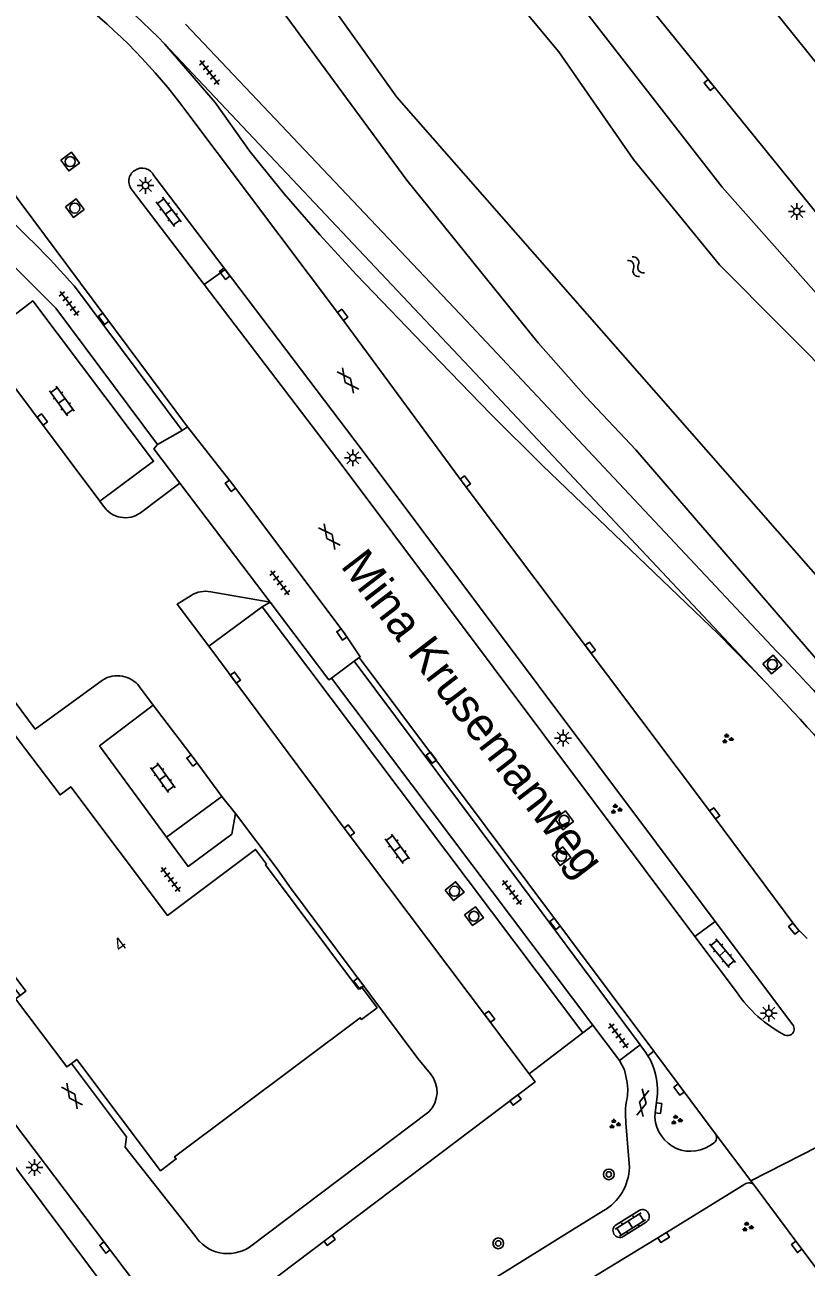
# Model space of a CAD drawing. Extents: x 131000 to 133013, y 393000 to 396501.
# Drawn here: x 131051.4 to 131109.9, y 394294.1 to 394386.9 of the extents above; entities that cross this region are included whole.
import ezdxf

# ---------------------------------------------------------------- set-up
doc = ezdxf.new("R2010")
doc.units = 0
for name, color, linetype in [('gg-anno-huisnummerreeks BGT', 7, 'Continuous'), ('gg-anno-openbare ruimte label', 7, 'Continuous'), ('gg-bbg-hoofdgebouw', 7, 'Continuous'), ('gg-knt-verharding', 7, 'Continuous'), ('gg-knt-verharding nz', 7, 'Continuous'), ('gg-kntw-bovenkant insteek waterloop', 7, 'Continuous'), ('gg-kntw-waterlijn', 7, 'Continuous'), ('gt-grn-groengrens', 7, 'Continuous'), ('gt-grn-vlakafsluiter', 7, 'Continuous'), ('gt-grn-weggrens', 7, 'Continuous'), ('gt-symb-boom', 7, 'Continuous'), ('gt-symb-gesloten verharding', 7, 'Continuous'), ('gt-symb-groenvak', 7, 'Continuous'), ('gt-symb-klinker verharding', 7, 'Continuous'), ('gt-symb-kolk', 7, 'Continuous'), ('gt-symb-lichtmast', 7, 'Continuous'), ('gt-symb-rioolschacht', 7, 'Continuous'), ('gt-symb-tegel verharding', 7, 'Continuous'), ('gt-symb-watersymbool', 7, 'Continuous')]:
    doc.layers.add(name, color=color, linetype=linetype)

# ---------------------------------------------------------------- blocks, each defined once
blk = doc.blocks.new('gt0-TEG1')
at = {"layer": 'gt-symb-tegel verharding'}
for p, q in [((-1.125, 0), (1.125, 0)), ((-0.9, -0.25), (-0.9, 0.25)), ((-0.45, -0.25), (-0.45, 0.25)), ((0, -0.25), (0, 0.25)), ((0.45, -0.25), (0.45, 0.25)), ((0.9, -0.25), (0.9, 0.25))]:
    blk.add_line(p, q, dxfattribs=at)
blk = doc.blocks.new('gt0-KOLK')
at = {"layer": 'gt-symb-kolk'}
blk.add_lwpolyline([(0, 0), (0.375, 0), (0.375, 0.4), (-0.375, 0.4), (-0.375, 0), (0, 0)], dxfattribs=at)
blk = doc.blocks.new('gt0-KL1')
at = {"layer": 'gt-symb-klinker verharding'}
for p, q in [((-1.15, 0.3), (1.15, 0.3)), ((-1, -0.3), (-1, 0.3)), ((-0.5, 0.3), (-0.5, 0.45)), ((0, -0.3), (0, 0.3)), ((0.5, 0.3), (0.5, 0.45)), ((1, -0.3), (1, 0.3)), ((-1.15, -0.3), (1.15, -0.3)), ((-0.5, -0.45), (-0.5, -0.3)), ((0.5, -0.45), (0.5, -0.3))]:
    blk.add_line(p, q, dxfattribs=at)
blk = doc.blocks.new('gt0-RS')
at = {"layer": 'gt-symb-rioolschacht'}
blk.add_lwpolyline([(-0.5, -0.5), (0.5, -0.5), (0.5, 0.5), (-0.5, 0.5)], close=True, dxfattribs=at)
blk.add_circle((0, 0), 0.375, dxfattribs=at)
blk = doc.blocks.new('gt0-LMAST')
at = {"layer": 'gt-symb-lichtmast'}
for p, q in [((-0.182, 0.173), (-0.447, 0.438)), ((-0.005, 0.246), (-0.005, 0.621)), ((0.172, 0.173), (0.437, 0.438)), ((-0.255, -0.004), (-0.63, -0.004)), ((-0.182, -0.181), (-0.447, -0.446)), ((-0.005, -0.254), (-0.005, -0.629)), ((0.437, -0.446), (0.172, -0.181)), ((0.245, -0.004), (0.62, -0.004))]:
    blk.add_line(p, q, dxfattribs=at)
blk.add_circle((-0.005, -0.004), 0.25, dxfattribs=at)
blk = doc.blocks.new('gt0-WA')
at = {"layer": 'gt-symb-watersymbool'}
for centre, start, end in [((-0.323, 0.022), 28.07249, 151.92751), ((0.427, 0.422), 208.07248, 331.92751), ((-0.323, -0.428), 28.07249, 151.92751), ((0.427, -0.028), 208.07248, 331.92751)]:
    blk.add_arc(centre, 0.425, start, end, dxfattribs=at)
blk = doc.blocks.new('gt0-GRVAK')
at = {"layer": 'gt-symb-groenvak'}
for p, q in [((-0.11, 0.189), (-0.228, 0.24)), ((-0.182, 0.153), (0.088, 0.153)), ((-0.091, 0.211), (-0.156, 0.322)), ((-0.047, 0.214), (-0.047, 0.393)), ((-0.004, 0.211), (0.061, 0.322)), ((0.015, 0.189), (0.133, 0.24)), ((0.262, -0.052), (0.197, 0.059)), ((0.305, -0.049), (0.305, 0.13)), ((0.349, -0.052), (0.414, 0.059)), ((-0.245, -0.228), (-0.363, -0.177)), ((-0.318, -0.264), (-0.047, -0.264)), ((-0.226, -0.206), (-0.291, -0.095)), ((-0.183, -0.203), (-0.183, -0.024)), ((-0.139, -0.206), (-0.074, -0.095)), ((-0.12, -0.228), (-0.002, -0.177)), ((0.243, -0.074), (0.125, -0.023)), ((0.17, -0.11), (0.441, -0.11)), ((0.368, -0.074), (0.486, -0.023))]:
    blk.add_line(p, q, dxfattribs=at)
blk = doc.blocks.new('gt0-GESVH1')
at = {"layer": 'gt-symb-gesloten verharding'}
for p, q in [((-0.992, -0.261), (0.008, 0.239)), ((0.008, -0.261), (-0.992, 0.239)), ((0.008, 0.239), (1.008, -0.261)), ((1.008, 0.239), (0.008, -0.261))]:
    blk.add_line(p, q, dxfattribs=at)
blk = doc.blocks.new('gt0-BOOM')
at = {"layer": 'gt-symb-boom'}
for radius in [0.4, 0.2]:
    blk.add_circle((0, 0), radius, dxfattribs=at)

msp = doc.modelspace()

# ---------------------------------------------------------------- linework, layer by layer
at = {"layer": 'gg-bbg-hoofdgebouw'}
for points in [[(131054.919, 394309.305), (131055.324, 394309.61), (131061.59, 394301.285), (131062.763, 394302.17), (131062.639, 394302.336), (131076.521, 394312.725), (131076.617, 394312.597), (131077.777, 394313.475), (131076.61, 394315.035), (131076.391, 394314.871), (131069.431, 394324.146), (131069.512, 394324.207), (131068.688, 394325.311), (131062.104, 394320.371), (131054.871, 394329.991), (131054.071, 394329.381), (131048.797, 394336.303)], [(131046.56, 394321.315), (131051.517, 394314.719), (131051.08, 394314.398)], [(131051.08, 394314.398), (131050.727, 394314.139), (131054.573, 394309.045), (131054.919, 394309.305)]]:
    msp.add_lwpolyline(points, dxfattribs=at)
at = {"layer": 'gg-knt-verharding'}
for p, q in [((131063.594, 394356.902), (131048.645, 394376.952)), ((131061.093, 394375.671), (131066.413, 394368.662)), ((131064.846, 394367.524), (131059.463, 394374.587)), ((131064.846, 394367.524), (131066.413, 394368.662)), ((131063.202, 394356.617), (131055.144, 394367.404)), ((131048.081, 394363.284), (131057.053, 394351.337)), ((131063.594, 394356.902), (131063.202, 394356.617)), ((131061.348, 394355.58), (131063.202, 394356.617)), ((131063.017, 394352.691), (131060.088, 394350.466)), ((131063.017, 394352.691), (131069.771, 394343.778)), ((131057.318, 394350.966), (131057.053, 394351.337)), ((131065.349, 394344.567), (131069.771, 394343.778)), ((131065.207, 394340.492), (131069.172, 394343.437)), ((131069.172, 394343.437), (131093.153, 394311.593)), ((131074.36, 394338.119), (131076.074, 394339.372)), ((131076.074, 394339.372), (131076.445, 394339.646)), ((131076.445, 394339.646), (131098.468, 394310.215)), ((131093.914, 394312.167), (131074.36, 394338.119)), ((131060.022, 394337.472), (131061.023, 394336.101)), ((131066.165, 394329.271), (131062.031, 394326.232)), ((131067.181, 394328), (131066.165, 394329.271)), ((131101.544, 394318.788), (131103.067, 394319.927)), ((131108.858, 394312.199), (131103.067, 394319.927)), ((131101.544, 394318.788), (131104.643, 394314.653)), ((131095.894, 394309.539), (131093.914, 394312.167)), ((131093.153, 394311.593), (131089.152, 394308.54)), ((131095.894, 394309.539), (131097.454, 394310.706)), ((131098.026, 394309.885), (131098.468, 394310.215)), ((131098.468, 394310.215), (131103.059, 394304.081)), ((131098.744, 394307.003), (131098.56, 394305.633)), ((131068.228, 394295.586), (131081.64, 394305.684)), ((131096.645, 394301.537), (131096.387, 394304.873)), ((131102.644, 394303.144), (131102.974, 394303.365)), ((131095.661, 394297.253), (131097.378, 394298.328)), ((131097.904, 394297.454), (131096.187, 394296.37))]:
    msp.add_line(p, q, dxfattribs=at)
for points in [[(131135.524, 394353.302), (131117.787, 394375.189), (131108.058, 394387.256), (131074.252, 394428.943)], [(131130.841, 394347.896), (131129.878, 394349.149), (131075.257, 394416.531)], [(131063.459, 394386.99), (131084.444, 394364.831), (131107.675, 394340.11)], [(131106.789, 394337.834), (131085.934, 394360.026), (131061.91, 394385.491)], [(131063.464, 394380.52), (131075.033, 394365.148), (131084.213, 394352.69), (131102.856, 394327.886), (131109.095, 394319.512), (131109.509, 394319.076), (131109.936, 394318.659)], [(131047.668, 394371.791), (131053.752, 394365.773), (131061.348, 394355.58)], [(131066.413, 394368.662), (131076.663, 394355.159), (131103.067, 394319.927)], [(131101.544, 394318.788), (131075.157, 394353.996), (131064.846, 394367.524)], [(131048.081, 394363.284), (131052.029, 394366.309), (131061.062, 394354.325), (131057.053, 394351.337)], [(131063.594, 394356.902), (131066.971, 394352.613), (131075.305, 394341.487), (131076.514, 394339.705), (131076.445, 394339.646)], [(131061.348, 394355.58), (131061.084, 394355.242), (131063.017, 394352.691)], [(131065.207, 394340.492), (131062.826, 394343.632), (131063.864, 394344.29)], [(131069.771, 394343.778), (131074.169, 394337.975), (131074.36, 394338.119)], [(131089.152, 394308.54), (131075.53, 394326.595), (131065.207, 394340.492)], [(131076.074, 394339.372), (131090.109, 394320.575), (131097.454, 394310.706)], [(131051.08, 394314.398), (131039.243, 394330.1), (131049.551, 394337.851), (131052.217, 394334.304), (131057.239, 394337.969)], [(131062.031, 394326.232), (131057.027, 394333.045), (131061.023, 394336.101)], [(131061.023, 394336.101), (131064.094, 394332.08), (131066.165, 394329.271)], [(131067.181, 394328), (131066.914, 394326.448), (131063.647, 394324.032), (131062.031, 394326.232)], [(131067.181, 394328), (131070.311, 394323.851), (131071.233, 394322.538), (131080.835, 394309.667), (131081.758, 394308.53)], [(131098.026, 394309.885), (131097.8, 394310.229), (131097.546, 394310.554), (131097.454, 394310.706)], [(131095.894, 394309.539), (131096.269, 394308.834), (131096.473, 394307.889), (131096.523, 394307.386), (131096.494, 394306.879), (131096.441, 394306.6)], [(131054.919, 394309.305), (131059.049, 394303.826), (131058.935, 394303.05), (131064.146, 394296.449)], [(131068.099, 394291.721), (131089.59, 394307.932), (131089.152, 394308.54)], [(131050.675, 394304.809), (131061.171, 394290.911), (131061.456, 394290.771), (131061.757, 394290.674), (131067.129, 394291.173), (131067.486, 394291.324), (131067.831, 394291.505)], [(131000, 394234.819), (131009.436, 394240.684), (131027.419, 394251.964), (131055.091, 394269.373), (131094.635, 394293.765), (131099.1, 394296.468), (131105.266, 394300.288)], [(131105.979, 394300.199), (131109.304, 394295.717), (131111.876, 394292.316)], [(131000, 394239.167), (131025.375, 394254.982), (131052.337, 394271.958), (131092.379, 394296.87), (131094.683, 394298.283)]]:
    msp.add_lwpolyline(points, dxfattribs=at)
for centre, radius, start, end in [((131025.176, 394349.879), 51.163, 44.11171, 57.89836), ((131029.172, 394355.283), 42.578, 36.35079, 52.06182), ((131000.792, 394319.511), 72.442, 41.38531, 55.42393), ((131060.201, 394375.246), 0.988, 25.46665, 123.93584), ((131060.2, 394375.246), 0.988, 123.87856, 221.7856), ((131058.947, 394352.07), 1.968, 214.11465, 305.42131), ((131064.962, 394342.524), 2.08, 79.27195, 121.86018), ((130952.937, 394192.435), 213.897, 36.7684, 43.66193), ((131058.359, 394336.2), 2.094, 37.41962, 122.32961), ((130943.879, 394182.809), 224.883, 37.3457, 43.57939), ((131112.974, 394320.349), 10.092, 214.36179, 242.18681), ((131108.46, 394311.888), 0.505, 306.62297, 37.9467), ((131108.46, 394311.889), 0.505, 247.24195, 306.5529), ((131093.693, 394307.275), 5.059, 356.91792, 31.06099), ((131080.164, 394307.171), 2.095, 314.80297, 40.44859), ((131102.119, 394305.558), 5.772, 169.6016, 186.81651), ((131101.231, 394305.42), 2.679, 175.44848, 301.83095), ((131102.628, 394303.769), 0.532, 310.57074, 35.88889), ((131092.772, 394301.654), 3.875, 299.55301, 358.27122), ((131105.574, 394299.856), 0.53, 40.24129, 125.52846), ((131097.619, 394297.878), 0.511, 303.92346, 118.15817), ((131095.93, 394296.815), 0.514, 121.55234, 300.01188), ((131066.608, 394298.008), 2.914, 212.34054, 303.78454)]:
    msp.add_arc(centre, radius, start, end, dxfattribs=at)
at = {"layer": 'gg-knt-verharding nz'}
for p, q in [((131105.732, 394300.527), (131103.059, 394304.081)), ((131105.979, 394300.199), (131105.732, 394300.527))]:
    msp.add_line(p, q, dxfattribs=at)
at = {"layer": 'gg-kntw-bovenkant insteek waterloop'}
for points in [[(131130.218, 394344.215), (131122.434, 394353.178), (131113.55, 394363.565), (131103.582, 394374.817), (131074.527, 394412.196), (131072.366, 394413.956)], [(131113.114, 394336.666), (131097.117, 394355.169), (131093.404, 394359.103), (131089.831, 394363.165), (131080.005, 394375.329), (131071.319, 394387.119), (131062.601, 394398.857)]]:
    msp.add_lwpolyline(points, dxfattribs=at)
at = {"layer": 'gg-kntw-waterlijn'}
for points in [[(131127.876, 394334.687), (131126.639, 394336.312), (131126.578, 394339.797), (131125.555, 394342.404), (131112.682, 394359.649), (131103.39, 394368.996), (131096.95, 394376.881), (131091.376, 394384.924), (131071.273, 394409.034), (131065.96, 394410.784), (131064.5, 394412.093)], [(131062.463, 394410.432), (131063.634, 394408.88), (131066.354, 394399.62), (131079.252, 394381.532), (131119.285, 394335.927), (131124.081, 394334.304), (131125.541, 394332.902)]]:
    msp.add_lwpolyline(points, dxfattribs=at)
at = {"layer": 'gt-grn-groengrens'}
for p, q in [((131069.172, 394343.437), (131069.771, 394343.778)), ((131093.153, 394311.593), (131093.914, 394312.167))]:
    msp.add_line(p, q, dxfattribs=at)
msp.add_lwpolyline([(131061.91, 394385.491), (131065.675, 394381.143), (131068.274, 394377.451), (131070.835, 394374.306), (131073.495, 394371.243), (131076.249, 394368.266), (131082.498, 394361.758), (131086.288, 394357.839), (131090.155, 394353.996), (131103.269, 394341.425), (131106.789, 394337.834)], dxfattribs=at)
at = {"layer": 'gt-grn-vlakafsluiter'}
msp.add_line((131061.528, 394287.106), (131027.5, 394332.59), dxfattribs=at)
at = {"layer": 'gt-grn-weggrens'}
msp.add_line((131112.557, 394304.024), (131105.732, 394300.527), dxfattribs=at)

# ---------------------------------------------------------------- block references
at = {"layer": 'gt-symb-boom'}
for p in [(131095.108, 394301.017), (131086.84, 394295.862)]:
    msp.add_blockref('gt0-BOOM', p, dxfattribs=at)
at = {"layer": 'gt-symb-gesloten verharding'}
for p, rotation in [((131075.592, 394360.338), 127.20201017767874), ((131074.213, 394348.7), -53.00410224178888), ((131054.963, 394306.858), 125.96415629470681), ((131097.635, 394306.365), 78.04935273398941)]:
    msp.add_blockref('gt0-GESVH1', p, dxfattribs=dict(at, rotation=rotation))
at = {"layer": 'gt-symb-groenvak'}
for p in [(131103.961, 394333.574), (131095.634, 394328.311), (131095.524, 394304.778), (131100.146, 394305.081), (131105.46, 394297.088)]:
    msp.add_blockref('gt0-GRVAK', p, dxfattribs=at)
at = {"layer": 'gt-symb-klinker verharding'}
for p, rotation in [((131062.189, 394372.969), -53.130102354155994), ((131054.202, 394358.828), -54.19589409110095), ((131061.753, 394330.675), -54.19589409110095), ((131079.286, 394325.351), -54.19589408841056), ((131103.6, 394317.548), -50.311732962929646), ((131096.713, 394297.268), 32.05394408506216)]:
    msp.add_blockref('gt0-KL1', p, dxfattribs=dict(at, rotation=rotation))
at = {"layer": 'gt-symb-kolk'}
for p, rotation in [((131102.769, 394382.571), 129.0355128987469), ((131066.544, 394368.454), 126.86989764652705), ((131057.485, 394365.096), 126.62780424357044), ((131075.033, 394365.146), -53.3364075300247), ((131052.578, 394357.33), -52.92387968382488), ((131084.213, 394352.69), -53.416578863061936), ((131066.971, 394352.613), 126.95012773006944), ((131075.305, 394341.487), 124.11906284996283), ((131093.562, 394340.266), -53.29046597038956), ((131067.026, 394338.029), -53.3364075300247), ((131081.987, 394332.283), 126.95012773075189), ((131064.094, 394332.08), 127.36253067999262), ((131102.854, 394327.886), -53.29046597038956), ((131075.53, 394326.595), -52.92387968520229), ((131091.243, 394319.866), 126.7896996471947), ((131109.095, 394319.512), 129.11608916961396), ((131076.573, 394315.404), 126.78969964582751), ((131086.03, 394312.688), -53.049872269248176), ((131100.514, 394307.475), 126.86989764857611), ((131088.006, 394306.731), -142.84362584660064), ((131098.614, 394305.982), -97.23872650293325), ((131074.113, 394296.247), -142.96961039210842), ((131099.1, 394296.468), -148.2010871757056), ((131057.579, 394295.667), 127.06033952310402), ((131109.304, 394295.717), 127.0761203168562)]:
    msp.add_blockref('gt0-KOLK', p, dxfattribs=dict(at, rotation=rotation))
at = {"layer": 'gt-symb-lichtmast'}
for p in [(131060.461, 394374.942), (131109.166, 394372.997), (131075.962, 394354.582), (131091.685, 394333.638), (131107.079, 394313.066), (131052.166, 394301.539)]:
    msp.add_blockref('gt0-LMAST', p, dxfattribs=at)
at = {"layer": 'gt-symb-rioolschacht'}
for p, rotation in [((131054.824, 394376.718), -53.29046597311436), ((131055.168, 394373.249), -53.290465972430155), ((131107.334, 394339.127), -49.54161829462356), ((131091.758, 394327.483), -53.049872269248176), ((131091.565, 394324.8), -53.049872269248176), ((131083.573, 394322.183), -51.295429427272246), ((131085.022, 394320.308), -53.3364075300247)]:
    msp.add_blockref('gt0-RS', p, dxfattribs=dict(at, rotation=rotation))
at = {"layer": 'gt-symb-tegel verharding'}
for p, rotation in [((131065.241, 394383.381), 128.0960853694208), ((131054.752, 394366.108), -52.84362584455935), ((131070.501, 394345.227), -52.79798982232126), ((131062.345, 394323.057), -52.843625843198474), ((131087.866, 394322.092), -52.84362584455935), ((131095.828, 394311.383), -53.54278991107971)]:
    msp.add_blockref('gt0-TEG1', p, dxfattribs=dict(at, rotation=rotation))
at = {"layer": 'gt-symb-watersymbool', "rotation": -52.63746931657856}
msp.add_blockref('gt0-WA', (131097.098, 394368.906), dxfattribs=at)

# ---------------------------------------------------------------- texts
at = {"layer": 'gg-anno-huisnummerreeks BGT'}
msp.add_text('4', height=1, rotation=36.8, dxfattribs=at).set_placement((131058.542, 394317.6))
at = {"layer": 'gg-anno-openbare ruimte label'}
msp.add_text('Mina Krusemanweg', height=2.5, rotation=307.5, dxfattribs=at).set_placement((131074.988, 394346.488))

doc.saveas('drawing.dxf')
